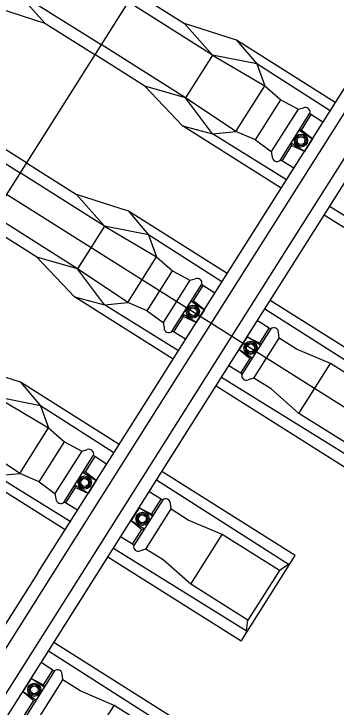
# Model space of a CAD drawing. Extents: x -746176 to -739709, y -1128407 to -1124482.
# Drawn here: x -743170.576 to -743169.622, y -1127093.755 to -1127091.698 of the extents above; entities that cross this region are included whole.
import ezdxf

# ---------------------------------------------------------------- set-up
doc = ezdxf.new("R2010")
doc.units = 0
for name, color, linetype in [('KOL_ROST', 7, 'Continuous'), ('OSA', 7, 'Continuous'), ('TRATIVOD', 7, 'Continuous')]:
    doc.layers.add(name, color=color, linetype=linetype)

msp = doc.modelspace()

# ---------------------------------------------------------------- linework, layer by layer
at = {"layer": 'KOL_ROST'}
for p, q in [((-743170.5675, -1127091.6315), (-743170.4847, -1127091.7251)), ((-743170.2189, -1127091.6327), (-743170.0706, -1127091.7264)), ((-743170.6388, -1127091.6752), (-743170.4847, -1127091.7251)), ((-743169.9878, -1127091.82), (-743170.2376, -1127091.6623)), ((-743170.4847, -1127091.7251), (-743170.3364, -1127091.8188)), ((-743169.9165, -1127091.7764), (-743170.0706, -1127091.7264)), ((-743169.9878, -1127091.82), (-743170.0706, -1127091.7264)), ((-743169.9165, -1127091.7764), (-743169.8567, -1127091.8466)), ((-743169.6239, -1127091.9611), (-743169.9165, -1127091.7764)), ((-743170.188, -1127091.9124), (-743170.3364, -1127091.8188)), ((-743169.9878, -1127091.82), (-743170.0679, -1127091.9469)), ((-743169.9878, -1127091.82), (-743169.8329, -1127091.9119)), ((-743169.8567, -1127091.8466), (-743169.9878, -1127091.82)), ((-743169.8641, -1127092.3416), (-743169.5438, -1127091.8342)), ((-743169.8567, -1127091.8466), (-743169.8329, -1127091.9119)), ((-743169.6395, -1127091.9857), (-743169.8567, -1127091.8466)), ((-743169.8311, -1127092.3624), (-743169.5108, -1127091.8551)), ((-743169.7702, -1127092.4009), (-743169.4499, -1127091.8935)), ((-743170.0766, -1127092.0301), (-743170.188, -1127091.9124)), ((-743170.0679, -1127091.9469), (-743170.188, -1127091.9124)), ((-743169.9183, -1127092.0472), (-743169.8329, -1127091.9119)), ((-743169.8329, -1127091.9119), (-743169.7858, -1127091.9535)), ((-743169.7371, -1127092.4217), (-743169.4168, -1127091.9144)), ((-743169.9875, -1127092.0538), (-743170.0679, -1127091.9469)), ((-743169.8606, -1127092.0718), (-743169.7858, -1127091.9535)), ((-743169.7858, -1127091.9535), (-743169.7343, -1127091.9804)), ((-743169.7343, -1127091.9804), (-743169.7186, -1127091.9763)), ((-743169.6609, -1127092.0196), (-743169.696, -1127091.9969)), ((-743170.8077, -1127092.012), (-743170.5579, -1127092.1697)), ((-743170.5392, -1127092.1401), (-743170.6875, -1127092.0464)), ((-743170.0766, -1127092.0301), (-743169.9875, -1127092.0538)), ((-743169.7841, -1127092.2147), (-743170.0766, -1127092.0301)), ((-743169.7248, -1127092.0426), (-743169.7312, -1127092.0435)), ((-743169.7312, -1127092.0435), (-743169.6917, -1127092.0684)), ((-743169.6917, -1127092.0684), (-743169.7248, -1127092.0426)), ((-743169.9875, -1127092.0538), (-743169.9183, -1127092.0472)), ((-743169.7685, -1127092.1901), (-743169.9875, -1127092.0538)), ((-743169.8606, -1127092.0718), (-743169.814, -1127092.1068)), ((-743169.7539, -1127092.0888), (-743169.7551, -1127092.0814)), ((-743169.7156, -1127092.1064), (-743169.7551, -1127092.0814)), ((-743169.6917, -1127092.0684), (-743169.7156, -1127092.1064)), ((-743169.814, -1127092.1068), (-743169.811, -1127092.1227)), ((-743169.7156, -1127092.1064), (-743169.7539, -1127092.0888)), ((-743170.5392, -1127092.1401), (-743170.3909, -1127092.2337)), ((-743169.7471, -1127092.1562), (-743169.7827, -1127092.1343)), ((-743170.3081, -1127092.3274), (-743170.5579, -1127092.1697)), ((-743170.2367, -1127092.2837), (-743170.3909, -1127092.2337)), ((-743170.3081, -1127092.3274), (-743170.3909, -1127092.2337)), ((-743169.2449, -1127092.5159), (-743169.641, -1127092.2695)), ((-743170.2367, -1127092.2837), (-743170.177, -1127092.3539)), ((-743169.9442, -1127092.4684), (-743170.2367, -1127092.2837)), ((-743169.2623, -1127092.5441), (-743169.657, -1127092.2949)), ((-743170.5083, -1127092.4197), (-743170.6566, -1127092.3261)), ((-743170.3081, -1127092.3274), (-743170.3881, -1127092.4542)), ((-743170.3081, -1127092.3274), (-743170.1532, -1127092.4192)), ((-743170.177, -1127092.3539), (-743170.3081, -1127092.3274)), ((-743170.1844, -1127092.8489), (-743169.8641, -1127092.3415)), ((-743170.177, -1127092.3539), (-743170.1532, -1127092.4192)), ((-743169.9597, -1127092.493), (-743170.177, -1127092.3539)), ((-743170.1513, -1127092.8698), (-743169.831, -1127092.3624)), ((-743170.0904, -1127092.9082), (-743169.7702, -1127092.4009)), ((-743170.3969, -1127092.5374), (-743170.5083, -1127092.4197)), ((-743170.3881, -1127092.4542), (-743170.5083, -1127092.4197)), ((-743170.2386, -1127092.5545), (-743170.1532, -1127092.4192)), ((-743170.1532, -1127092.4192), (-743170.1061, -1127092.4608)), ((-743170.0574, -1127092.929), (-743169.7371, -1127092.4217)), ((-743170.3078, -1127092.5611), (-743170.3881, -1127092.4542)), ((-743170.1808, -1127092.5792), (-743170.1061, -1127092.4608)), ((-743170.1061, -1127092.4608), (-743170.0545, -1127092.4878)), ((-743170.0545, -1127092.4878), (-743170.0388, -1127092.4837)), ((-743169.9811, -1127092.5269), (-743170.0162, -1127092.5043)), ((-743170.3969, -1127092.5374), (-743170.3078, -1127092.5611)), ((-743170.1043, -1127092.7221), (-743170.3969, -1127092.5374)), ((-743170.3078, -1127092.5611), (-743170.2386, -1127092.5545)), ((-743170.0451, -1127092.5499), (-743170.0514, -1127092.5508)), ((-743170.0514, -1127092.5508), (-743170.0119, -1127092.5757)), ((-743170.0119, -1127092.5757), (-743170.0451, -1127092.5499)), ((-743169.4224, -1127092.7978), (-743169.8172, -1127092.5486)), ((-743170.0888, -1127092.6974), (-743170.3078, -1127092.5611)), ((-743170.1808, -1127092.5792), (-743170.1343, -1127092.6141)), ((-743170.0119, -1127092.5757), (-743170.0359, -1127092.6137)), ((-743169.4403, -1127092.8254), (-743169.8332, -1127092.574)), ((-743170.0742, -1127092.5961), (-743170.0754, -1127092.5887)), ((-743170.0359, -1127092.6137), (-743170.0754, -1127092.5887)), ((-743170.0359, -1127092.6137), (-743170.0742, -1127092.5961)), ((-743170.1343, -1127092.6141), (-743170.1313, -1127092.63)), ((-743169.8199, -1127092.6309), (-743169.8549, -1127092.6084)), ((-743170.0674, -1127092.6635), (-743170.1029, -1127092.6416)), ((-743169.7902, -1127092.6598), (-743169.7924, -1127092.6423)), ((-743169.7902, -1127092.6598), (-743169.7924, -1127092.6423)), ((-743169.8849, -1127092.6558), (-743169.9089, -1127092.6938)), ((-743169.8454, -1127092.6808), (-743169.8849, -1127092.6558)), ((-743169.8849, -1127092.6558), (-743169.8474, -1127092.6747)), ((-743169.7391, -1127092.6925), (-743169.7903, -1127092.6599)), ((-743169.7391, -1127092.6925), (-743169.7903, -1127092.6599)), ((-743169.8474, -1127092.6747), (-743169.8454, -1127092.6808)), ((-743169.9089, -1127092.6938), (-743169.8694, -1127092.7187)), ((-743169.9089, -1127092.6938), (-743169.8765, -1127092.7208)), ((-743169.6384, -1127092.7353), (-743169.7391, -1127092.6925)), ((-743169.6384, -1127092.7353), (-743169.7391, -1127092.6925)), ((-743169.8765, -1127092.7208), (-743169.8694, -1127092.7187)), ((-743170.557, -1127092.791), (-743170.7111, -1127092.741)), ((-743169.9041, -1127092.7642), (-743169.9395, -1127092.7424)), ((-743169.7319, -1127092.8833), (-743169.6384, -1127092.7353)), ((-743169.4693, -1127092.8421), (-743169.6384, -1127092.7353)), ((-743169.5651, -1127093.0233), (-743169.9612, -1127092.7768)), ((-743169.8653, -1127092.7786), (-743169.882, -1127092.7842)), ((-743169.8138, -1127092.8108), (-743169.8653, -1127092.7786)), ((-743170.557, -1127092.791), (-743170.4973, -1127092.8612)), ((-743170.2644, -1127092.9757), (-743170.557, -1127092.791)), ((-743169.5826, -1127093.0514), (-743169.9773, -1127092.8022)), ((-743169.7319, -1127092.8833), (-743169.8138, -1127092.8108)), ((-743170.6283, -1127092.8347), (-743170.4734, -1127092.9265)), ((-743170.4973, -1127092.8612), (-743170.6283, -1127092.8347)), ((-743170.5047, -1127093.3562), (-743170.1844, -1127092.8489)), ((-743170.4973, -1127092.8612), (-743170.4734, -1127092.9265)), ((-743170.28, -1127093.0003), (-743170.4973, -1127092.8612)), ((-743170.4716, -1127093.3771), (-743170.1513, -1127092.8697)), ((-743169.5627, -1127092.99), (-743169.7319, -1127092.8833)), ((-743170.4107, -1127093.4155), (-743170.0904, -1127092.9082)), ((-743170.5589, -1127093.0618), (-743170.4734, -1127092.9265)), ((-743170.4734, -1127092.9265), (-743170.4264, -1127092.9681)), ((-743170.3776, -1127093.4364), (-743170.0574, -1127092.929)), ((-743170.5011, -1127093.0865), (-743170.4264, -1127092.9681)), ((-743170.4264, -1127092.9681), (-743170.3748, -1127092.9951)), ((-743170.3748, -1127092.9951), (-743170.3591, -1127092.991)), ((-743170.3014, -1127093.0342), (-743170.3365, -1127093.0116)), ((-743170.4246, -1127093.2294), (-743170.7171, -1127093.0447)), ((-743170.6281, -1127093.0684), (-743170.5589, -1127093.0618)), ((-743170.409, -1127093.2047), (-743170.6281, -1127093.0684)), ((-743170.3653, -1127093.0573), (-743170.3717, -1127093.0581)), ((-743170.3717, -1127093.0581), (-743170.3322, -1127093.083)), ((-743170.3322, -1127093.083), (-743170.3653, -1127093.0573)), ((-743169.7427, -1127093.3051), (-743170.1374, -1127093.0559)), ((-743170.5011, -1127093.0865), (-743170.4545, -1127093.1214)), ((-743170.3322, -1127093.083), (-743170.3562, -1127093.121)), ((-743169.7605, -1127093.3327), (-743170.1535, -1127093.0813)), ((-743170.3944, -1127093.1034), (-743170.3957, -1127093.0961)), ((-743170.3562, -1127093.121), (-743170.3957, -1127093.0961)), ((-743170.3562, -1127093.121), (-743170.3944, -1127093.1034)), ((-743170.1402, -1127093.1383), (-743170.1752, -1127093.1157)), ((-743170.4545, -1127093.1214), (-743170.4515, -1127093.1373)), ((-743170.3876, -1127093.1708), (-743170.4232, -1127093.1489)), ((-743170.1105, -1127093.1671), (-743170.1126, -1127093.1496)), ((-743170.1105, -1127093.1671), (-743170.1126, -1127093.1496)), ((-743170.2051, -1127093.1632), (-743170.2291, -1127093.2011)), ((-743170.1657, -1127093.1881), (-743170.2051, -1127093.1632)), ((-743170.2051, -1127093.1632), (-743170.1676, -1127093.182)), ((-743170.0594, -1127093.1998), (-743170.1105, -1127093.1672)), ((-743170.0594, -1127093.1998), (-743170.1105, -1127093.1672)), ((-743170.1676, -1127093.182), (-743170.1657, -1127093.1881)), ((-743170.2291, -1127093.2011), (-743170.1896, -1127093.2261)), ((-743170.2291, -1127093.2011), (-743170.1968, -1127093.2281)), ((-743169.9587, -1127093.2426), (-743170.0594, -1127093.1998)), ((-743169.9587, -1127093.2426), (-743170.0594, -1127093.1998)), ((-743170.1968, -1127093.2281), (-743170.1896, -1127093.2261)), ((-743170.2243, -1127093.2715), (-743170.2598, -1127093.2497)), ((-743170.0521, -1127093.3906), (-743169.9587, -1127093.2426)), ((-743169.7896, -1127093.3494), (-743169.9587, -1127093.2426)), ((-743169.8854, -1127093.5306), (-743170.2815, -1127093.2841)), ((-743170.1855, -1127093.286), (-743170.2022, -1127093.2915)), ((-743170.1341, -1127093.3182), (-743170.1855, -1127093.286)), ((-743169.9028, -1127093.5588), (-743170.2976, -1127093.3096)), ((-743170.0521, -1127093.3906), (-743170.1341, -1127093.3182)), ((-743169.9028, -1127093.5588), (-743169.7427, -1127093.3051)), ((-743169.7576, -1127093.3288), (-743169.7896, -1127093.3494)), ((-743170.8249, -1127093.8635), (-743170.5046, -1127093.3562)), ((-743169.7896, -1127093.3494), (-743169.883, -1127093.4974)), ((-743170.7918, -1127093.8844), (-743170.4716, -1127093.3771)), ((-743169.883, -1127093.4974), (-743170.0521, -1127093.3906)), ((-743170.731, -1127093.9228), (-743170.4107, -1127093.4155)), ((-743170.6979, -1127093.9437), (-743170.3776, -1127093.4364)), ((-743169.8879, -1127093.5351), (-743169.883, -1127093.4974)), ((-743170.063, -1127093.8124), (-743170.4577, -1127093.5632)), ((-743170.0808, -1127093.8401), (-743170.4737, -1127093.5886)), ((-743170.4605, -1127093.6456), (-743170.4954, -1127093.623)), ((-743170.5254, -1127093.6705), (-743170.5494, -1127093.7084)), ((-743170.4859, -1127093.6954), (-743170.5254, -1127093.6705)), ((-743170.5254, -1127093.6705), (-743170.4879, -1127093.6893)), ((-743170.4307, -1127093.6744), (-743170.4329, -1127093.6569)), ((-743170.4307, -1127093.6744), (-743170.4329, -1127093.6569)), ((-743170.4879, -1127093.6893), (-743170.4859, -1127093.6954)), ((-743170.3796, -1127093.7071), (-743170.4308, -1127093.6745)), ((-743170.3796, -1127093.7071), (-743170.4308, -1127093.6745)), ((-743170.5494, -1127093.7084), (-743170.5099, -1127093.7334)), ((-743170.5494, -1127093.7084), (-743170.517, -1127093.7354)), ((-743170.279, -1127093.7499), (-743170.3796, -1127093.7071)), ((-743170.279, -1127093.7499), (-743170.3796, -1127093.7071)), ((-743170.517, -1127093.7354), (-743170.5099, -1127093.7334)), ((-743170.3724, -1127093.8979), (-743170.279, -1127093.7499)), ((-743170.1098, -1127093.8567), (-743170.279, -1127093.7499))]:
    msp.add_line(p, q, dxfattribs=at)
for points in [[(-743170.7694, -1127091.4981), (-743170.7224, -1127091.5396), (-743170.5675, -1127091.6315), (-743170.3177, -1127091.7892)], [(-743169.8606, -1127092.0718), (-743169.9183, -1127092.0472), (-743170.0679, -1127091.9469), (-743170.3177, -1127091.7892)], [(-743169.7343, -1127091.9804), (-743169.814, -1127092.1068)], [(-743169.7877, -1127092.1331), (-743169.6992, -1127091.9929)], [(-743169.696, -1127091.9969), (-743169.7248, -1127092.0426)], [(-743169.696, -1127091.9969), (-743169.6992, -1127091.9929)], [(-743169.7539, -1127092.0888), (-743169.7827, -1127092.1343)], [(-743169.7827, -1127092.1343), (-743169.7877, -1127092.1331)], [(-743170.1808, -1127092.5792), (-743170.2386, -1127092.5545), (-743170.3881, -1127092.4542), (-743170.6379, -1127092.2965)], [(-743170.0545, -1127092.4878), (-743170.1343, -1127092.6141)], [(-743170.108, -1127092.6404), (-743170.0195, -1127092.5002)], [(-743170.0162, -1127092.5043), (-743170.0451, -1127092.5499)], [(-743170.0162, -1127092.5043), (-743170.0195, -1127092.5002)], [(-743170.0742, -1127092.5961), (-743170.1029, -1127092.6416)], [(-743170.1029, -1127092.6416), (-743170.108, -1127092.6404)], [(-743169.8149, -1127092.6324), (-743169.9006, -1127092.7681)], [(-743169.8475, -1127092.6746), (-743169.8199, -1127092.6309)], [(-743169.8199, -1127092.6309), (-743169.8149, -1127092.6324)], [(-743169.8199, -1127092.6309), (-743169.8149, -1127092.6324)], [(-743169.8653, -1127092.7786), (-743169.7902, -1127092.6598)], [(-743169.9041, -1127092.7642), (-743169.8766, -1127092.7207)], [(-743169.9041, -1127092.7642), (-743169.9006, -1127092.7681)], [(-743170.5011, -1127093.0865), (-743170.5589, -1127093.0618), (-743170.7084, -1127092.9615), (-743170.9582, -1127092.8038)], [(-743170.3748, -1127092.9951), (-743170.4545, -1127093.1214)], [(-743170.4283, -1127093.1477), (-743170.3398, -1127093.0075)], [(-743170.3365, -1127093.0116), (-743170.3653, -1127093.0573)], [(-743170.3365, -1127093.0116), (-743170.3398, -1127093.0075)], [(-743170.3944, -1127093.1034), (-743170.4232, -1127093.1489)], [(-743170.4232, -1127093.1489), (-743170.4283, -1127093.1477)], [(-743170.1351, -1127093.1397), (-743170.2208, -1127093.2755)], [(-743170.1678, -1127093.1819), (-743170.1402, -1127093.1383)], [(-743170.1402, -1127093.1383), (-743170.1351, -1127093.1397)], [(-743170.1402, -1127093.1383), (-743170.1351, -1127093.1397)], [(-743170.1855, -1127093.286), (-743170.1105, -1127093.1671)], [(-743170.2243, -1127093.2715), (-743170.1969, -1127093.228)], [(-743170.2243, -1127093.2715), (-743170.2208, -1127093.2755)], [(-743170.4554, -1127093.6471), (-743170.5411, -1127093.7828)], [(-743170.488, -1127093.6892), (-743170.4605, -1127093.6456)], [(-743170.4605, -1127093.6456), (-743170.4554, -1127093.6471)], [(-743170.4605, -1127093.6456), (-743170.4554, -1127093.6471)], [(-743170.5058, -1127093.7933), (-743170.4307, -1127093.6744)], [(-743170.5446, -1127093.7789), (-743170.5171, -1127093.7353)]]:
    msp.add_lwpolyline(points, dxfattribs=at)
for centre, radius in [((-743169.7256, -1127092.074), 0.0195), ((-743169.7256, -1127092.074), 0.0155), ((-743169.7256, -1127092.074), 0.0115), ((-743170.0458, -1127092.5813), 0.0195), ((-743170.0458, -1127092.5813), 0.0155), ((-743170.0458, -1127092.5813), 0.0115), ((-743169.8751, -1127092.689), 0.0195), ((-743169.8751, -1127092.689), 0.0155), ((-743169.8751, -1127092.689), 0.0115), ((-743170.3661, -1127093.0886), 0.0195), ((-743170.3661, -1127093.0886), 0.0155), ((-743170.3661, -1127093.0886), 0.0115), ((-743170.1953, -1127093.1963), 0.0195), ((-743170.1953, -1127093.1963), 0.0155), ((-743170.1953, -1127093.1963), 0.0115), ((-743170.5156, -1127093.7036), 0.0195), ((-743170.5156, -1127093.7036), 0.0155), ((-743170.5156, -1127093.7036), 0.0115)]:
    msp.add_circle(centre, radius, dxfattribs=at)
for centre, radius, start, end in [((-743169.7132, -1127091.9896), 0.0143, 346.7248, 112.2532), ((-743169.7967, -1127092.1219), 0.0143, 183.2195, 308.7478), ((-743170.0334, -1127092.4969), 0.0143, 346.7248, 112.2532), ((-743170.117, -1127092.6292), 0.0143, 183.2195, 308.7478), ((-743169.806, -1127092.6428), 0.0137, 2.1748, 130.3968), ((-743169.806, -1127092.6428), 0.0137, 2.1748, 130.3968), ((-743169.8874, -1127092.7717), 0.0137, 165.0758, 293.2978), ((-743170.3537, -1127093.0042), 0.0143, 346.7248, 112.2532), ((-743170.1263, -1127093.1501), 0.0137, 2.1748, 130.3968), ((-743170.1263, -1127093.1501), 0.0137, 2.1748, 130.3968), ((-743170.4372, -1127093.1365), 0.0143, 183.2195, 308.7478), ((-743170.2076, -1127093.279), 0.0137, 165.0758, 293.2978), ((-743170.4466, -1127093.6575), 0.0137, 2.1748, 130.3968), ((-743170.4466, -1127093.6575), 0.0137, 2.1748, 130.3968)]:
    msp.add_arc(centre, radius, start, end, dxfattribs=at)
at = {"layer": 'OSA'}
msp.add_lwpolyline([(-743169.5301, -1127090.5416), (-743178.7118, -1127105.0859)], dxfattribs=at)
at = {"layer": 'TRATIVOD'}
msp.add_lwpolyline([(-743172.7963, -1127090.8449), (-743168.3992, -1127093.6207)], dxfattribs=at)

doc.saveas('drawing.dxf')
